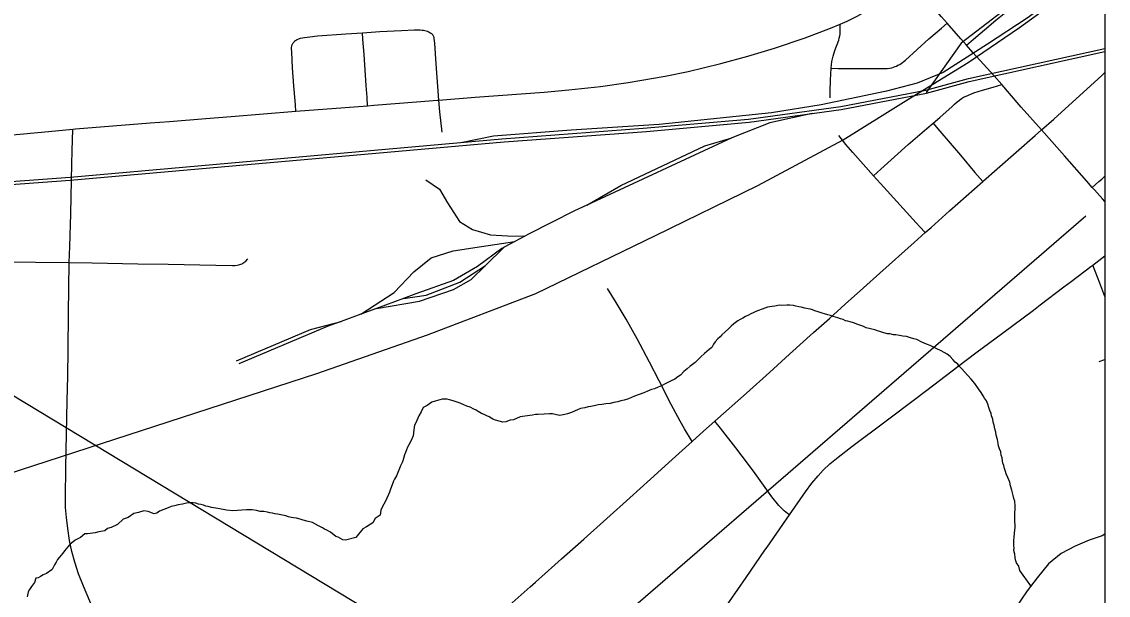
# Model space of a CAD drawing. Extents: x 2.1 to 73.9, y 4 to 26.
# Drawn here: x 48.3121 to 48.7599, y 22.4085 to 22.6448 of the extents above; entities that cross this region are included whole.
import ezdxf

# ---------------------------------------------------------------- set-up
doc = ezdxf.new("R2010")
doc.units = 0
for name, color, linetype in [('GM_X_City_Street', 7, 'Continuous'), ('GM_X_County_Road', 7, 'Continuous'), ('GM_X_Major_River', 7, 'Continuous'), ('GM_X_Minor_River', 7, 'Continuous'), ('GM_X_Rail_Line', 7, 'Continuous'), ('GM_X_State_Route', 7, 'Continuous'), ('GM_X_Township_Road', 7, 'Continuous'), ('SH_Data', 7, 'Continuous'), ('SH_Text', 7, 'Continuous')]:
    doc.layers.add(name, color=color, linetype=linetype)

msp = doc.modelspace()

# ---------------------------------------------------------------- linework, layer by layer
at = {"layer": 'GM_X_City_Street'}
msp.add_line((48.75611, 22.50477), (48.75853, 22.50568), dxfattribs=at)
for points in [[(48.7014, 22.63518), (48.70433, 22.63767), (48.70884, 22.64151), (48.7136, 22.64538), (48.7197, 22.65033), (48.73546, 22.66342), (48.73659, 22.66437), (48.74799, 22.67398), (48.75853, 22.68256)], [(48.69344, 22.64421), (48.69113, 22.64685), (48.68182, 22.6577), (48.67738, 22.66259)], [(48.42383, 22.63589), (48.42401, 22.63616), (48.42444, 22.63665), (48.42469, 22.63687), (48.42496, 22.6371), (48.42526, 22.63733), (48.42557, 22.63751), (48.42623, 22.63782), (48.4266, 22.63795), (48.42701, 22.63805), (48.42866, 22.63834), (48.43084, 22.63863), (48.43402, 22.63892), (48.44569, 22.63985), (48.45254, 22.64029), (48.45966, 22.64074), (48.46862, 22.64123), (48.47397, 22.6414), (48.47627, 22.64144), (48.47707, 22.64138), (48.47765, 22.6413), (48.47816, 22.6412), (48.47874, 22.64103), (48.47927, 22.64085), (48.4796, 22.64071), (48.47995, 22.64054), (48.48032, 22.64034), (48.48063, 22.64015), (48.48094, 22.63993), (48.48123, 22.63968), (48.48148, 22.63941)], [(48.64527, 22.61348), (48.64524, 22.61613), (48.64537, 22.62068), (48.64566, 22.6256), (48.64602, 22.62835), (48.64649, 22.63055), (48.64723, 22.63294), (48.6488, 22.63717), (48.64902, 22.63798), (48.64926, 22.63892), (48.64939, 22.63969), (48.64945, 22.64036), (48.64945, 22.64102), (48.64944, 22.64378)], [(48.64566, 22.6256), (48.64857, 22.62559), (48.65229, 22.62557), (48.66659, 22.62548), (48.66781, 22.62554), (48.66876, 22.62559), (48.66981, 22.62571), (48.67065, 22.62587), (48.67139, 22.62608), (48.67208, 22.62634), (48.67266, 22.62655), (48.67322, 22.62684), (48.67392, 22.62721), (48.67455, 22.62764), (48.67626, 22.62898), (48.68594, 22.63773), (48.69111, 22.6422), (48.69344, 22.64421)], [(48.7014, 22.63518), (48.69913, 22.63771), (48.69344, 22.64421)], [(48.4546, 22.61017), (48.45439, 22.61354), (48.45408, 22.61856), (48.45317, 22.63124), (48.45273, 22.63763), (48.45254, 22.64029)], [(48.48532, 22.59935), (48.48441, 22.60769), (48.48404, 22.61248), (48.48289, 22.62752), (48.48228, 22.63589), (48.48218, 22.63707), (48.48209, 22.63779), (48.48201, 22.6383), (48.48181, 22.6389), (48.48148, 22.63941)], [(48.42506, 22.6079), (48.42487, 22.61049), (48.42475, 22.61222), (48.42426, 22.61845), (48.42369, 22.62585), (48.42336, 22.63225), (48.42332, 22.63371), (48.42333, 22.63424), (48.42338, 22.63467), (48.42346, 22.63504), (48.42366, 22.6356), (48.42383, 22.63589)], [(48.716, 22.61887), (48.71285, 22.62246), (48.70411, 22.63216), (48.7014, 22.63518)], [(48.73237, 22.60021), (48.73741, 22.60469), (48.75721, 22.62265), (48.75853, 22.6239)], [(48.66318, 22.58129), (48.66617, 22.584), (48.67742, 22.59416), (48.68511, 22.60078), (48.68773, 22.60303), (48.69047, 22.60538), (48.69558, 22.60994), (48.69658, 22.61085), (48.69765, 22.61181), (48.69854, 22.61252), (48.6994, 22.61311), (48.70029, 22.61366), (48.7013, 22.61416), (48.70448, 22.61544), (48.70801, 22.61664), (48.7125, 22.6179), (48.716, 22.61887)], [(48.73237, 22.60021), (48.72403, 22.60955), (48.71922, 22.61522), (48.716, 22.61887)], [(48.68773, 22.60303), (48.68968, 22.60064), (48.69046, 22.59968), (48.69897, 22.58977), (48.70491, 22.58271), (48.70815, 22.57895)], [(48.3317, 22.54565), (48.3319, 22.55217), (48.3323, 22.5656), (48.33262, 22.5795), (48.33273, 22.58605), (48.33282, 22.59164), (48.33309, 22.60051)], [(48.68447, 22.55798), (48.6822, 22.56035), (48.6807, 22.56192), (48.66736, 22.57664), (48.66318, 22.58129), (48.65886, 22.58611), (48.65458, 22.59091), (48.65174, 22.59428), (48.6489, 22.59786)], [(48.75329, 22.57651), (48.7511, 22.57907), (48.74182, 22.58956), (48.73668, 22.59539), (48.73237, 22.60021)], [(48.75329, 22.57651), (48.75603, 22.57893), (48.7572, 22.57996), (48.75853, 22.58119)], [(48.75853, 22.57079), (48.7575, 22.57181), (48.75415, 22.57551), (48.75329, 22.57651)], [(48.30384, 22.54594), (48.3317, 22.54565), (48.34109, 22.54544), (48.35989, 22.54508), (48.37239, 22.54488), (48.39211, 22.54454), (48.39894, 22.54439), (48.39996, 22.54441), (48.40081, 22.54449), (48.40148, 22.5446), (48.40202, 22.54474), (48.40245, 22.54488), (48.40288, 22.54506), (48.40327, 22.54528), (48.40368, 22.54554), (48.40403, 22.54581), (48.40439, 22.54615), (48.4052, 22.54709)], [(48.33025, 22.46132), (48.33077, 22.48855), (48.33103, 22.49879), (48.33116, 22.50966), (48.33142, 22.52456), (48.3317, 22.54565)], [(48.75853, 22.53159), (48.75645, 22.53705), (48.7545, 22.54202), (48.7535, 22.54457)], [(48.58836, 22.47183), (48.58528, 22.47707), (48.5834, 22.48028), (48.57979, 22.48714), (48.57482, 22.49679), (48.57085, 22.50452), (48.56573, 22.51409), (48.56118, 22.5222), (48.55701, 22.5291), (48.55344, 22.53492)], [(48.62848, 22.44167), (48.62771, 22.44224), (48.62629, 22.44328), (48.62516, 22.44433), (48.62409, 22.44551), (48.62129, 22.44908), (48.6144, 22.45872), (48.61168, 22.46241), (48.6064, 22.46931), (48.60002, 22.47735), (48.59776, 22.48019)]]:
    msp.add_lwpolyline(points, dxfattribs=at)
at = {"layer": 'GM_X_County_Road'}
for points in [[(48.64944, 22.64378), (48.6523, 22.64499), (48.65673, 22.64719), (48.66126, 22.64984), (48.66612, 22.65314), (48.67309, 22.6589), (48.67738, 22.66259)], [(48.48404, 22.61248), (48.49895, 22.6137), (48.52742, 22.61583), (48.53763, 22.61675), (48.55059, 22.61815), (48.56197, 22.61972), (48.57727, 22.62232), (48.58668, 22.62428), (48.60026, 22.62756), (48.61134, 22.6306), (48.62233, 22.63395), (48.63499, 22.6382), (48.64546, 22.6421), (48.64944, 22.64378)], [(48.42506, 22.6079), (48.44545, 22.60948), (48.4546, 22.61017)], [(48.4546, 22.61017), (48.45721, 22.61037), (48.47482, 22.61178), (48.48346, 22.61243), (48.48404, 22.61248)], [(48.373, 22.60376), (48.38792, 22.60494), (48.39837, 22.60575), (48.42506, 22.6079)], [(48.33309, 22.60051), (48.33424, 22.60061), (48.36504, 22.60313), (48.373, 22.60376)], [(48.27525, 22.59533), (48.28899, 22.59655), (48.2992, 22.5974), (48.32028, 22.59929), (48.33309, 22.60051)], [(48.70815, 22.57895), (48.70848, 22.57924), (48.7141, 22.58414), (48.72975, 22.59788), (48.73237, 22.60021)], [(48.68447, 22.55798), (48.68684, 22.56007), (48.69447, 22.56692), (48.70815, 22.57895)], [(48.59776, 22.48019), (48.61078, 22.49178), (48.62028, 22.50027), (48.62855, 22.5078), (48.63846, 22.51675), (48.64493, 22.52257), (48.65141, 22.52839), (48.65907, 22.53521), (48.66577, 22.54124), (48.67986, 22.5539), (48.68447, 22.55798)], [(48.58836, 22.47183), (48.59313, 22.47607), (48.59776, 22.48019)], [(48.53457, 22.42351), (48.5437, 22.43156), (48.56266, 22.44859), (48.57118, 22.4563), (48.58013, 22.46449), (48.58836, 22.47183)], [(48.52379, 22.41386), (48.53183, 22.42103), (48.53457, 22.42351)], [(48.45054, 22.34886), (48.47022, 22.36603), (48.47737, 22.37246), (48.48685, 22.38096), (48.50883, 22.40066), (48.51423, 22.40533), (48.5216, 22.41199), (48.52379, 22.41386)]]:
    msp.add_lwpolyline(points, dxfattribs=at)
at = {"layer": 'GM_X_Major_River'}
msp.add_lwpolyline([(48.75853, 22.43362), (48.75738, 22.433), (48.75202, 22.43124), (48.74626, 22.42875), (48.74049, 22.42568), (48.73525, 22.42146), (48.73054, 22.41571), (48.72641, 22.41032), (48.72186, 22.40342), (48.7202, 22.39835), (48.71836, 22.39346), (48.7163, 22.38764), (48.71404, 22.38163), (48.71199, 22.37618), (48.70993, 22.36998), (48.70768, 22.36435)], dxfattribs=at)
at = {"layer": 'GM_X_Minor_River'}
for points in [[(47.80764, 21.75007), (48.75069, 22.56484)], [(48.65067, 22.52217), (48.64954, 22.52239), (48.64841, 22.5228), (48.64653, 22.52342), (48.6454, 22.52383), (48.64426, 22.52404), (48.64294, 22.52446), (48.642, 22.52467), (48.6403, 22.52528), (48.63899, 22.5257), (48.63805, 22.5261), (48.6371, 22.52632), (48.63616, 22.52653), (48.63483, 22.52675), (48.63332, 22.52717), (48.63238, 22.52738), (48.63106, 22.52761), (48.63011, 22.52782), (48.6286, 22.52805), (48.62746, 22.52808), (48.62537, 22.52794), (48.62442, 22.52797), (48.62251, 22.52763), (48.62137, 22.52747), (48.61946, 22.52714), (48.61831, 22.52679), (48.61467, 22.52536), (48.61351, 22.52482), (48.61255, 22.52447), (48.61159, 22.52392), (48.61044, 22.52338), (48.60928, 22.52265), (48.60813, 22.52211), (48.60716, 22.52157), (48.60561, 22.52028), (48.60445, 22.51936), (48.60348, 22.51843), (48.60192, 22.51695), (48.60056, 22.51585), (48.59997, 22.51491), (48.599, 22.51418), (48.59783, 22.51288), (48.59724, 22.51194), (48.59644, 22.51063), (48.59547, 22.50971), (48.5945, 22.50897), (48.59353, 22.50805), (48.59198, 22.50676), (48.59081, 22.50565), (48.58964, 22.50435), (48.58848, 22.50362), (48.58751, 22.50288), (48.58635, 22.50177), (48.58499, 22.50067), (48.58362, 22.49918), (48.58246, 22.49845), (48.5813, 22.49753), (48.57976, 22.49681), (48.57861, 22.49627), (48.57726, 22.49555), (48.57573, 22.49482), (48.57438, 22.49429), (48.57285, 22.49357), (48.5717, 22.49322), (48.57074, 22.49286), (48.56978, 22.49251), (48.56844, 22.49197), (48.5646, 22.49055), (48.56345, 22.49001), (48.56211, 22.48947), (48.56038, 22.48895), (48.55905, 22.4886), (48.55771, 22.48825), (48.55618, 22.48791), (48.55465, 22.48757), (48.55275, 22.48743), (48.55122, 22.48709), (48.5497, 22.48694), (48.54798, 22.4866), (48.54664, 22.48626), (48.5455, 22.48609), (48.54416, 22.48575), (48.54244, 22.48541), (48.5411, 22.48488), (48.54014, 22.48452), (48.5386, 22.4838), (48.53707, 22.48327), (48.53592, 22.48292), (48.53382, 22.48259), (48.5325, 22.48282), (48.5308, 22.48324), (48.52966, 22.48327), (48.52738, 22.48314), (48.52472, 22.48301), (48.52377, 22.48304), (48.52262, 22.48269), (48.52148, 22.48253), (48.51748, 22.48206), (48.51479, 22.4808), (48.51345, 22.48064), (48.51154, 22.47993)], [(48.72797, 22.41235), (48.72349, 22.41873), (48.72296, 22.42045), (48.72204, 22.4218), (48.7217, 22.42314), (48.72153, 22.42409), (48.72138, 22.42543), (48.72103, 22.42695), (48.72106, 22.4279), (48.7209, 22.42905), (48.72092, 22.43), (48.72095, 22.43113), (48.72117, 22.43246), (48.72121, 22.43398), (48.72144, 22.43549), (48.72146, 22.43644), (48.72149, 22.43758), (48.72133, 22.43872), (48.72136, 22.43986), (48.72139, 22.44119), (48.72142, 22.44252), (48.72146, 22.44403), (48.72149, 22.44536), (48.72135, 22.44727), (48.721, 22.44841), (48.72065, 22.44956), (48.72014, 22.45185), (48.71961, 22.45358), (48.71927, 22.45511), (48.71856, 22.45702), (48.71784, 22.45856), (48.71748, 22.45952), (48.71713, 22.46067), (48.71678, 22.462), (48.71643, 22.46296), (48.71626, 22.46392), (48.7161, 22.46506), (48.71575, 22.46621), (48.71559, 22.46754), (48.71506, 22.46889), (48.7147, 22.47003), (48.71454, 22.47099), (48.7142, 22.47271), (48.71367, 22.47443), (48.71352, 22.47576), (48.71317, 22.4771), (48.71283, 22.47863), (48.71248, 22.47978), (48.71232, 22.48111), (48.71179, 22.48245), (48.71162, 22.48341), (48.71108, 22.48456), (48.71073, 22.4859), (48.7102, 22.48724), (48.70966, 22.48858), (48.70893, 22.48974), (48.70838, 22.4907), (48.70747, 22.49206), (48.70637, 22.4936), (48.7049, 22.49573), (48.70343, 22.49748), (48.70065, 22.50059), (48.69954, 22.50175), (48.69862, 22.50273), (48.69788, 22.5037), (48.69676, 22.50448), (48.69584, 22.50565), (48.69473, 22.50681), (48.69343, 22.5078), (48.69231, 22.50858), (48.69099, 22.50919), (48.6893, 22.50999), (48.68818, 22.51059), (48.68649, 22.51139), (48.68499, 22.512), (48.68311, 22.5128), (48.68104, 22.51381), (48.67972, 22.51422), (48.6784, 22.51463), (48.67671, 22.51506), (48.67519, 22.51528), (48.67387, 22.51551), (48.67235, 22.51574), (48.67141, 22.51576), (48.6699, 22.51618), (48.66895, 22.5162), (48.66744, 22.51662), (48.66574, 22.51723), (48.6648, 22.51745), (48.66367, 22.51786), (48.66008, 22.51871), (48.65877, 22.51931), (48.6567, 22.52012), (48.65482, 22.52074), (48.6535, 22.52115), (48.65255, 22.52137), (48.65161, 22.52158), (48.65067, 22.52217)], [(48.51154, 22.47993), (48.51039, 22.47977), (48.50737, 22.4806), (48.50625, 22.48101), (48.50475, 22.482), (48.50381, 22.4824), (48.50269, 22.483), (48.50156, 22.48341), (48.50025, 22.4842), (48.49931, 22.4848), (48.49837, 22.4852), (48.49687, 22.486), (48.49555, 22.48641), (48.49424, 22.48701), (48.49274, 22.48762), (48.49161, 22.48803), (48.48991, 22.48864), (48.4884, 22.48906), (48.48746, 22.48927), (48.48651, 22.4893), (48.48537, 22.48933), (48.4825, 22.48845), (48.48116, 22.4881), (48.47923, 22.48663), (48.4775, 22.48592), (48.47669, 22.48404), (48.4757, 22.48236), (48.47449, 22.47954), (48.4739, 22.4786), (48.47366, 22.47671), (48.47341, 22.47425), (48.4724, 22.47199), (48.4716, 22.47049), (48.47101, 22.46956), (48.4706, 22.46843), (48.4702, 22.4673), (48.46979, 22.46636), (48.46937, 22.46485), (48.46896, 22.46353), (48.46816, 22.46185), (48.46775, 22.46072), (48.46714, 22.45902), (48.46654, 22.45771), (48.46574, 22.4564), (48.46534, 22.45546), (48.46473, 22.45396), (48.46412, 22.45226), (48.46371, 22.45094), (48.4633, 22.45), (48.4619, 22.447), (48.46131, 22.44607), (48.46071, 22.44513), (48.46011, 22.44363), (48.45986, 22.44155), (48.45774, 22.44008), (48.45675, 22.4384), (48.45424, 22.43675), (48.45269, 22.43584), (48.44976, 22.4323), (48.44555, 22.43127), (48.44441, 22.4313), (48.44254, 22.43249), (48.4416, 22.4327), (48.43937, 22.43447), (48.43787, 22.43527), (48.43693, 22.43567), (48.43599, 22.43626), (48.43412, 22.43726), (48.43187, 22.43846), (48.4296, 22.43908), (48.42809, 22.4395), (48.42678, 22.43991), (48.42527, 22.44033), (48.42413, 22.44036), (48.42318, 22.44057), (48.42205, 22.44079), (48.42092, 22.4412), (48.41884, 22.44163), (48.41752, 22.44186), (48.41638, 22.44208), (48.41544, 22.44229), (48.4143, 22.44251), (48.41336, 22.44272), (48.41185, 22.44295), (48.41033, 22.44299), (48.40882, 22.44341), (48.40712, 22.44364), (48.4056, 22.44368), (48.40465, 22.4437), (48.39913, 22.44327), (48.39648, 22.44353), (48.39289, 22.44419), (48.39024, 22.44464), (48.38892, 22.44505), (48.38797, 22.44526), (48.38703, 22.44567), (48.3859, 22.44589), (48.38496, 22.4461), (48.38383, 22.44651), (48.38269, 22.44654), (48.38117, 22.44658)], [(48.38117, 22.44658), (48.38003, 22.44642), (48.37831, 22.44608), (48.37659, 22.44574), (48.37506, 22.4454), (48.37372, 22.44506), (48.37238, 22.44452), (48.37065, 22.4438), (48.36893, 22.44309), (48.36777, 22.44236), (48.36662, 22.44201), (48.36418, 22.44302), (48.36247, 22.44325), (48.36018, 22.44255), (48.35827, 22.44222), (48.35595, 22.44057), (48.35384, 22.43986), (48.35151, 22.43764), (48.34901, 22.43638), (48.34748, 22.43603), (48.34632, 22.43511), (48.34383, 22.43461), (48.34231, 22.43427), (48.33925, 22.43377), (48.33812, 22.4338), (48.33637, 22.43233), (48.33406, 22.43125), (48.33193, 22.4294), (48.33114, 22.42847), (48.32977, 22.4268), (48.32899, 22.42587), (48.32762, 22.42419), (48.32684, 22.42326), (48.32624, 22.42214), (48.32564, 22.42102), (48.32464, 22.41914), (48.32232, 22.41749), (48.32098, 22.41696), (48.31982, 22.41622), (48.31886, 22.41568), (48.31791, 22.41551), (48.31729, 22.41382), (48.31611, 22.41214), (48.31532, 22.41083), (48.31473, 22.4099), (48.31429, 22.40782)]]:
    msp.add_lwpolyline(points, dxfattribs=at)
at = {"layer": 'GM_X_Rail_Line'}
for p, q in [((48.60474, 22.59691), (48.54499, 22.56926)), ((48.51945, 22.55648), (48.51527, 22.55425)), ((48.50321, 22.54432), (48.51094, 22.55195)), ((48.51527, 22.55425), (48.51094, 22.55195)), ((48.46936, 22.53077), (48.45834, 22.5267)), ((48.45834, 22.5267), (48.45184, 22.5243)), ((48.45184, 22.5243), (48.4438, 22.52133))]:
    msp.add_line(p, q, dxfattribs=at)
for points in [[(48.75853, 22.68316), (48.72871, 22.65868), (48.69925, 22.63596), (48.68489, 22.61564)], [(48.75853, 22.66952), (48.7264, 22.64623), (48.71016, 22.63555), (48.69187, 22.62383), (48.68119, 22.61952), (48.66855, 22.61613), (48.64163, 22.61058), (48.62108, 22.60729), (48.57484, 22.60246), (48.53846, 22.6001), (48.50651, 22.59763), (48.49374, 22.59506)], [(46.37711, 21.82964), (47.12758, 22.0728), (48.07818, 22.38437), (48.43367, 22.49981), (48.47937, 22.5158), (48.52401, 22.53278), (48.5733, 22.55674), (48.61543, 22.57739), (48.65067, 22.59609), (48.67554, 22.61161), (48.7021, 22.62796), (48.72324, 22.64236), (48.75853, 22.66792)], [(47.77482, 22.53786), (48.0292, 22.55847), (48.33199, 22.58078), (48.51, 22.5965), (48.56826, 22.60092), (48.61166, 22.60469), (48.64962, 22.60993), (48.68473, 22.61658), (48.70225, 22.62138), (48.75853, 22.63375)], [(47.77492, 22.53662), (48.02673, 22.55714), (48.33209, 22.57954), (48.51093, 22.59537), (48.5696, 22.59958), (48.61182, 22.60346), (48.64982, 22.6087), (48.68501, 22.61537), (48.70255, 22.62017), (48.75853, 22.63248)], [(48.63786, 22.60705), (48.62046, 22.60308), (48.60474, 22.59691)], [(48.54499, 22.56926), (48.55901, 22.57729), (48.59364, 22.59362), (48.60474, 22.59691)], [(48.47866, 22.57965), (48.48421, 22.57575), (48.4875, 22.5702), (48.49253, 22.56249), (48.49788, 22.5592), (48.50527, 22.55704), (48.51226, 22.55653), (48.51945, 22.55648)], [(48.54499, 22.56926), (48.5399, 22.56691), (48.52089, 22.55725), (48.51945, 22.55648)], [(48.45184, 22.5243), (48.46551, 22.53321), (48.47363, 22.54173), (48.48082, 22.54759), (48.48996, 22.55047), (48.50158, 22.55222), (48.51527, 22.55425)], [(48.51094, 22.55195), (48.5099, 22.55139), (48.49993, 22.54389), (48.49007, 22.53824), (48.47455, 22.53269), (48.46936, 22.53077)], [(48.45834, 22.5267), (48.47599, 22.52961), (48.49007, 22.53454), (48.49736, 22.53855), (48.50321, 22.54432)], [(48.46936, 22.53077), (48.47876, 22.53208), (48.49264, 22.53752), (48.50321, 22.54432)], [(48.40057, 22.50505), (48.43109, 22.518), (48.4438, 22.52133)], [(48.4438, 22.52133), (48.43869, 22.51944), (48.4016, 22.50392)]]:
    msp.add_lwpolyline(points, dxfattribs=at)
at = {"layer": 'GM_X_State_Route'}
for points in [[(48.73186, 22.52814), (48.74164, 22.53554), (48.7446, 22.53777), (48.75275, 22.544), (48.7535, 22.54457), (48.75853, 22.54835)], [(48.61927, 22.42837), (48.62848, 22.44167), (48.63505, 22.45115), (48.63768, 22.45465), (48.6403, 22.45776), (48.64245, 22.46003), (48.64519, 22.46261), (48.64855, 22.46541), (48.65423, 22.46978), (48.66841, 22.48039), (48.68056, 22.48956), (48.688, 22.49517), (48.69784, 22.50277), (48.70533, 22.50833), (48.71632, 22.51648), (48.72901, 22.52598), (48.73186, 22.52814)], [(48.51157, 22.27175), (48.52365, 22.28949), (48.52801, 22.29591), (48.54052, 22.31414), (48.54213, 22.31649), (48.55304, 22.33236), (48.56349, 22.34754), (48.56819, 22.35421), (48.57193, 22.35961), (48.58789, 22.38301), (48.60038, 22.40104), (48.61062, 22.41588), (48.61841, 22.42712), (48.61927, 22.42837)]]:
    msp.add_lwpolyline(points, dxfattribs=at)
at = {"layer": 'GM_X_Township_Road'}
msp.add_lwpolyline([(48.36015, 22.35887), (48.34649, 22.39104), (48.3375, 22.4122), (48.33552, 22.4174), (48.33398, 22.4221), (48.33279, 22.42658), (48.33183, 22.43112), (48.33103, 22.43601), (48.33048, 22.44061), (48.33017, 22.44462), (48.33006, 22.44863), (48.33025, 22.46132)], dxfattribs=at)
at = {"layer": 'SH_Data'}
msp.add_line((48.75853, 24.90511), (48.75853, 18.10511), dxfattribs=at)
at = {"layer": 'SH_Text'}
msp.add_lwpolyline([(48.98583, 22.0812), (47.89355, 22.74171), (48.98583, 21.76911)], close=True, dxfattribs=at)

doc.saveas('drawing.dxf')
